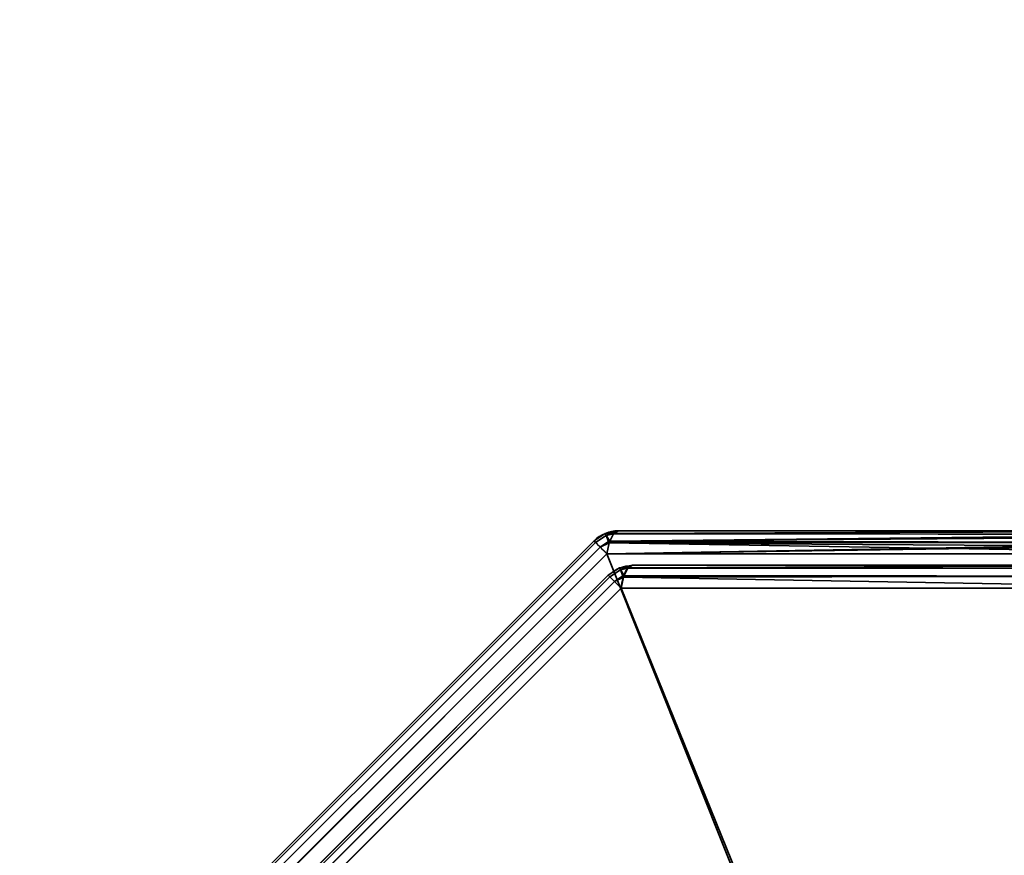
# Model space of a CAD drawing. Header units: millimetres. Extents: x -503 to 6703, y -110 to 249.
# Tile 919 of 1056: x 4005 to 4025, y -9 to 8. Entities that reach past the tile are written whole.
import ezdxf

# ---------------------------------------------------------------- set-up
doc = ezdxf.new("R2010")
doc.units = ezdxf.units.MM
doc.layers.add('152', color=7, linetype='Continuous', true_color=0xffffff)

# ---------------------------------------------------------------- blocks, each defined once
blk = doc.blocks.new('UG_SURFACE_004')
at = {"layer": '152', "color": 252, "linetype": 'Continuous', "lineweight": 35}
for points in [[(5156.5, -9.3, 2212.25), (5156.5, 230.4, 2212.25), (3843.5, 230.4, 2212.25), (3843.5, -9.3, 2212.25)], [(3993.5, -9.3, 2062.25), (3993.5, 230.4, 2062.25), (5006.5, 230.4, 2062.25), (5006.5, -9.3, 2062.25)]]:
    blk.add_3dface(points, dxfattribs=at)
blk = doc.blocks.new('UG_SURFACE_348')
at = {"layer": '152', "color": 252, "linetype": 'Continuous', "lineweight": 35}
for points in [[(4017.006, -2.414, 1158.737), (4017.1, -2.359, 1158.489), (4016.833, -2.412, 1158.489)], [(4016.833, -2.412, 1158.489), (4017.1, -2.359, 1158.489), (4017.1, -2.359, 1011.511), (4016.833, -2.412, 1011.511)], [(4016.833, -2.412, 1011.511), (4017.1, -2.359, 1011.511), (4017.006, -2.414, 1011.263)], [(4017.002, -2.417, 1011.249), (4017.006, -2.414, 1011.263), (4030.1, -2.359, 1006.623)], [(4030.1, -2.359, 1006.623), (4030.198, -2.424, 1006.29), (4017.002, -2.417, 1011.249)], [(4017.006, -2.414, 1158.737), (4030.131, -2.364, 1163.482), (4030.1, -2.359, 1163.377)], [(4030.1, -2.359, 1163.377), (4017.1, -2.359, 1158.489), (4017.006, -2.414, 1158.737)], [(4017.006, -2.414, 1011.263), (4017.1, -2.359, 1011.511), (4030.1, -2.359, 1006.623)], [(4017.006, -2.414, 1158.737), (4030.196, -2.433, 1163.705), (4030.131, -2.364, 1163.482)], [(4030.1, -2.359, 1163.377), (4030.1, -2.359, 1006.623), (4017.1, -2.359, 1011.511), (4017.1, -2.359, 1158.489)], [(4006.596, -12.637, 1158.736), (4016.637, -2.596, 1158.736), (4016.605, -2.564, 1158.489), (4006.564, -12.605, 1158.489)], [(4016.637, -2.596, 1011.264), (4006.596, -12.637, 1011.264), (4006.564, -12.605, 1011.511), (4016.605, -2.564, 1011.511)], [(4016.605, -2.564, 1158.489), (4016.605, -2.564, 1011.511), (4006.564, -12.605, 1011.511), (4006.564, -12.605, 1158.489)], [(4016.637, -2.596, 1158.737), (4016.637, -2.596, 1158.736), (4006.596, -12.637, 1158.736), (4006.596, -12.637, 1158.737)], [(4006.596, -12.637, 1158.737), (4006.688, -12.729, 1158.951), (4016.728, -2.688, 1158.951), (4016.637, -2.596, 1158.737)], [(4016.637, -2.596, 1011.263), (4016.728, -2.688, 1011.049), (4006.688, -12.729, 1011.049), (4006.596, -12.637, 1011.263)], [(4006.596, -12.637, 1011.263), (4006.596, -12.637, 1011.264), (4016.637, -2.596, 1011.264), (4016.637, -2.596, 1011.263)], [(4016.832, -2.413, 1158.489), (4016.605, -2.564, 1158.489), (4016.637, -2.596, 1158.736), (4016.851, -2.454, 1158.737)], [(4016.832, -2.413, 1158.489), (4016.832, -2.413, 1011.511), (4016.605, -2.564, 1011.511), (4016.605, -2.564, 1158.489)], [(4016.851, -2.454, 1011.263), (4016.637, -2.596, 1011.264), (4016.605, -2.564, 1011.511), (4016.832, -2.413, 1011.511)], [(4016.901, -2.575, 1158.954), (4016.851, -2.454, 1158.737), (4016.637, -2.596, 1158.737), (4016.728, -2.688, 1158.951)], [(4016.637, -2.596, 1158.736), (4016.637, -2.596, 1158.737), (4016.851, -2.454, 1158.737)], [(4016.851, -2.454, 1011.263), (4016.637, -2.596, 1011.263), (4016.637, -2.596, 1011.264)], [(4016.728, -2.688, 1011.049), (4016.637, -2.596, 1011.263), (4016.851, -2.454, 1011.263), (4016.901, -2.575, 1011.046)], [(4016.728, -2.688, 1158.951), (4016.73, -2.689, 1158.954), (4016.901, -2.575, 1158.954)], [(4016.901, -2.575, 1011.046), (4016.73, -2.689, 1011.046), (4016.728, -2.688, 1011.049)], [(4016.916, -2.6, 1158.979), (4016.901, -2.575, 1158.954), (4016.73, -2.689, 1158.954)], [(4016.73, -2.689, 1011.046), (4016.901, -2.575, 1011.046), (4016.916, -2.6, 1011.021)], [(4016.73, -2.689, 1158.954), (4016.868, -2.827, 1159.107), (4016.916, -2.6, 1158.979)], [(4016.916, -2.6, 1011.021), (4016.868, -2.827, 1010.893), (4016.73, -2.689, 1011.046)], [(4016.851, -2.454, 1158.737), (4016.833, -2.412, 1158.489), (4016.832, -2.413, 1158.489)], [(4016.833, -2.412, 1011.511), (4016.832, -2.413, 1011.511), (4016.832, -2.413, 1158.489), (4016.833, -2.412, 1158.489)], [(4016.832, -2.413, 1011.511), (4016.833, -2.412, 1011.511), (4016.851, -2.454, 1011.263)], [(4016.833, -2.412, 1158.489), (4016.851, -2.454, 1158.737), (4017.006, -2.414, 1158.737)], [(4017.006, -2.414, 1011.263), (4016.851, -2.454, 1011.263), (4016.833, -2.412, 1011.511)], [(4017.002, -2.417, 1158.751), (4017.006, -2.414, 1158.737), (4016.851, -2.454, 1158.737)], [(4016.851, -2.454, 1011.263), (4017.006, -2.414, 1011.263), (4017.002, -2.417, 1011.249)], [(4016.926, -2.57, 1158.952), (4017.002, -2.417, 1158.751), (4016.851, -2.454, 1158.737)], [(4016.851, -2.454, 1011.263), (4017.002, -2.417, 1011.249), (4016.926, -2.57, 1011.048)], [(4016.851, -2.454, 1158.737), (4016.901, -2.575, 1158.954), (4016.926, -2.57, 1158.952)], [(4016.926, -2.57, 1011.048), (4016.901, -2.575, 1011.046), (4016.851, -2.454, 1011.263)], [(4016.868, -2.827, 1010.893), (4016.916, -2.6, 1011.021), (4030.278, -2.59, 1006.016)], [(4030.278, -2.59, 1006.016), (4030.294, -2.627, 1005.962), (4016.868, -2.827, 1010.893)], [(4016.916, -2.6, 1158.979), (4016.868, -2.827, 1159.107), (4030.333, -2.827, 1164.17)], [(4016.92, -2.582, 1158.969), (4016.926, -2.57, 1158.952), (4016.901, -2.575, 1158.954)], [(4016.901, -2.575, 1011.046), (4016.926, -2.57, 1011.048), (4016.92, -2.582, 1011.031)], [(4016.901, -2.575, 1158.954), (4016.916, -2.6, 1158.979), (4016.92, -2.582, 1158.969)], [(4016.92, -2.582, 1011.031), (4016.916, -2.6, 1011.021), (4016.901, -2.575, 1011.046)], [(4030.276, -2.594, 1163.978), (4016.92, -2.582, 1158.969), (4016.916, -2.6, 1158.979)], [(4016.916, -2.6, 1011.021), (4016.92, -2.582, 1011.031), (4030.278, -2.59, 1006.016)], [(4016.916, -2.6, 1158.979), (4030.31, -2.693, 1164.093), (4030.276, -2.594, 1163.978)], [(4016.916, -2.6, 1158.979), (4030.333, -2.827, 1164.17), (4030.31, -2.693, 1164.093)], [(4016.92, -2.582, 1011.031), (4016.926, -2.57, 1011.048), (4030.198, -2.424, 1006.29)], [(4030.198, -2.424, 1006.29), (4030.21, -2.432, 1006.249), (4016.92, -2.582, 1011.031)], [(4030.21, -2.432, 1006.249), (4030.278, -2.59, 1006.016), (4016.92, -2.582, 1011.031)], [(4016.926, -2.57, 1158.952), (4016.92, -2.582, 1158.969), (4030.276, -2.594, 1163.978)], [(4030.196, -2.433, 1163.705), (4017.002, -2.417, 1158.751), (4016.926, -2.57, 1158.952)], [(4016.926, -2.57, 1011.048), (4017.002, -2.417, 1011.249), (4030.198, -2.424, 1006.29)], [(4016.926, -2.57, 1158.952), (4030.236, -2.475, 1163.84), (4030.196, -2.433, 1163.705)], [(4016.926, -2.57, 1158.952), (4030.276, -2.594, 1163.978), (4030.236, -2.475, 1163.84)], [(4017.006, -2.414, 1158.737), (4017.002, -2.417, 1158.751), (4030.196, -2.433, 1163.705)], [(4016.73, -2.689, 1158.954), (4016.728, -2.688, 1158.951), (4006.688, -12.729, 1158.951), (4006.689, -12.73, 1158.954)], [(4006.689, -12.73, 1011.046), (4006.688, -12.729, 1011.049), (4016.728, -2.688, 1011.049), (4016.73, -2.689, 1011.046)], [(4006.689, -12.73, 1158.954), (4006.826, -12.868, 1159.107), (4016.868, -2.827, 1159.107), (4016.73, -2.689, 1158.954)], [(4016.73, -2.689, 1011.046), (4016.868, -2.827, 1010.893), (4006.826, -12.868, 1010.893), (4006.689, -12.73, 1011.046)], [(4030.294, -2.627, 1005.962), (4030.333, -2.827, 1005.831), (4016.868, -2.827, 1010.893)], [(4030.333, -22.252, 1171.473), (4030.333, -2.827, 1164.17), (4016.868, -2.827, 1159.107), (4006.826, -12.868, 1159.107)], [(4026.252, -26.332, 998.527), (4006.826, -26.332, 1005.831), (4006.826, -12.868, 1010.893), (4016.868, -2.827, 1010.893)], [(4016.868, -2.827, 1010.893), (4030.333, -2.827, 1005.831), (4030.333, -22.252, 998.527), (4026.252, -26.332, 998.527)], [(4017.122, -3.113, 1011.932), (4017.122, -3.113, 1158.068), (4016.895, -3.264, 1158.068), (4016.895, -3.264, 1011.932)], [(4017.122, -3.113, 1011.932), (4016.895, -3.264, 1011.932), (4016.927, -3.296, 1011.685), (4017.141, -3.154, 1011.683)], [(4017.141, -3.154, 1158.317), (4016.927, -3.296, 1158.315), (4016.895, -3.264, 1158.068), (4017.122, -3.113, 1158.068)], [(4017.19, -3.275, 1011.467), (4017.141, -3.154, 1011.683), (4016.927, -3.296, 1011.683), (4017.018, -3.388, 1011.47)], [(4016.927, -3.296, 1011.685), (4016.927, -3.296, 1011.683), (4017.141, -3.154, 1011.683)], [(4017.141, -3.154, 1158.317), (4016.927, -3.296, 1158.317), (4016.927, -3.296, 1158.315)], [(4017.018, -3.388, 1158.53), (4016.927, -3.296, 1158.317), (4017.141, -3.154, 1158.317), (4017.19, -3.275, 1158.533)], [(4017.124, -3.112, 1158.068), (4017.122, -3.113, 1158.068), (4017.122, -3.113, 1011.932), (4017.124, -3.112, 1011.932)], [(4017.141, -3.154, 1011.683), (4017.124, -3.112, 1011.932), (4017.122, -3.113, 1011.932)], [(4017.122, -3.113, 1158.068), (4017.124, -3.112, 1158.068), (4017.141, -3.154, 1158.317)], [(4017.124, -3.112, 1011.932), (4017.39, -3.059, 1011.932), (4017.39, -3.059, 1158.068), (4017.124, -3.112, 1158.068)], [(4017.297, -3.114, 1011.684), (4017.39, -3.059, 1011.932), (4017.124, -3.112, 1011.932)], [(4017.124, -3.112, 1158.068), (4017.39, -3.059, 1158.068), (4017.297, -3.114, 1158.316)], [(4017.124, -3.112, 1011.932), (4017.141, -3.154, 1011.683), (4017.297, -3.114, 1011.684)], [(4017.297, -3.114, 1158.316), (4017.141, -3.154, 1158.317), (4017.124, -3.112, 1158.068)], [(4017.292, -3.117, 1011.67), (4017.297, -3.114, 1011.684), (4017.141, -3.154, 1011.683)], [(4017.141, -3.154, 1158.317), (4017.297, -3.114, 1158.316), (4017.292, -3.117, 1158.33)], [(4017.216, -3.27, 1011.469), (4017.292, -3.117, 1011.67), (4017.141, -3.154, 1011.683)], [(4017.141, -3.154, 1158.317), (4017.292, -3.117, 1158.33), (4017.216, -3.27, 1158.532)], [(4017.141, -3.154, 1011.683), (4017.19, -3.275, 1011.467), (4017.216, -3.27, 1011.469)], [(4017.216, -3.27, 1158.532), (4017.19, -3.275, 1158.533), (4017.141, -3.154, 1158.317)], [(4017.216, -3.27, 1158.532), (4017.292, -3.117, 1158.33), (4030.002, -3.117, 1163.109), (4029.92, -3.282, 1163.327)], [(4029.92, -3.282, 1006.673), (4030.002, -3.117, 1006.891), (4017.292, -3.117, 1011.67), (4017.216, -3.27, 1011.469)], [(4030.1, -3.059, 1162.847), (4030.002, -3.117, 1163.109), (4017.292, -3.117, 1158.33), (4017.297, -3.114, 1158.316)], [(4017.297, -3.114, 1011.684), (4017.292, -3.117, 1011.67), (4030.002, -3.117, 1006.891)], [(4017.297, -3.114, 1158.316), (4017.39, -3.059, 1158.068), (4030.1, -3.059, 1162.847)], [(4030.002, -3.117, 1006.891), (4030.1, -3.059, 1007.153), (4017.39, -3.059, 1011.932), (4017.297, -3.114, 1011.684)], [(4030.1, -3.059, 1162.847), (4017.39, -3.059, 1158.068), (4017.39, -3.059, 1011.932), (4030.1, -3.059, 1007.153)], [(4007.296, -12.927, 1011.685), (4016.927, -3.296, 1011.685), (4016.895, -3.264, 1011.932), (4007.264, -12.895, 1011.932)], [(4016.895, -3.264, 1158.068), (4007.264, -12.895, 1158.068), (4007.264, -12.895, 1011.932), (4016.895, -3.264, 1011.932)], [(4016.927, -3.296, 1158.315), (4007.296, -12.927, 1158.315), (4007.264, -12.895, 1158.068), (4016.895, -3.264, 1158.068)], [(4016.927, -3.296, 1011.683), (4016.927, -3.296, 1011.685), (4007.296, -12.927, 1011.685), (4007.296, -12.927, 1011.683)], [(4007.296, -12.927, 1011.683), (4007.388, -13.019, 1011.47), (4017.018, -3.388, 1011.47), (4016.927, -3.296, 1011.683)], [(4007.296, -12.927, 1158.317), (4007.296, -12.927, 1158.315), (4016.927, -3.296, 1158.315), (4016.927, -3.296, 1158.317)], [(4016.927, -3.296, 1158.317), (4017.018, -3.388, 1158.53), (4007.388, -13.019, 1158.53), (4007.296, -12.927, 1158.317)], [(4017.02, -3.389, 1011.467), (4017.018, -3.388, 1011.47), (4007.388, -13.019, 1011.47), (4007.389, -13.02, 1011.467)], [(4007.389, -13.02, 1158.533), (4007.388, -13.019, 1158.53), (4017.018, -3.388, 1158.53), (4017.02, -3.389, 1158.533)], [(4007.389, -13.02, 1011.467), (4007.526, -13.157, 1011.314), (4017.158, -3.527, 1011.314), (4017.02, -3.389, 1011.467)], [(4017.02, -3.389, 1158.533), (4017.158, -3.527, 1158.686), (4007.526, -13.157, 1158.686), (4007.389, -13.02, 1158.533)], [(4017.018, -3.388, 1011.47), (4017.02, -3.389, 1011.467), (4017.19, -3.275, 1011.467)], [(4017.19, -3.275, 1158.533), (4017.02, -3.389, 1158.533), (4017.018, -3.388, 1158.53)], [(4017.206, -3.3, 1011.442), (4017.19, -3.275, 1011.467), (4017.02, -3.389, 1011.467)], [(4017.02, -3.389, 1158.533), (4017.19, -3.275, 1158.533), (4017.206, -3.3, 1158.558)], [(4017.02, -3.389, 1011.467), (4017.158, -3.527, 1011.314), (4017.206, -3.3, 1011.442)], [(4017.206, -3.3, 1158.558), (4017.158, -3.527, 1158.686), (4017.02, -3.389, 1158.533)], [(4029.92, -3.282, 1163.327), (4029.868, -3.527, 1163.465), (4017.158, -3.527, 1158.686), (4017.206, -3.3, 1158.558)], [(4017.206, -3.3, 1011.442), (4017.158, -3.527, 1011.314), (4029.868, -3.527, 1006.535)], [(4017.21, -3.282, 1011.452), (4017.216, -3.27, 1011.469), (4017.19, -3.275, 1011.467)], [(4017.19, -3.275, 1158.533), (4017.216, -3.27, 1158.532), (4017.21, -3.282, 1158.548)], [(4017.19, -3.275, 1011.467), (4017.206, -3.3, 1011.442), (4017.21, -3.282, 1011.452)], [(4017.21, -3.282, 1158.548), (4017.206, -3.3, 1158.558), (4017.19, -3.275, 1158.533)], [(4017.206, -3.3, 1158.558), (4017.21, -3.282, 1158.548), (4029.92, -3.282, 1163.327)], [(4029.868, -3.527, 1006.535), (4029.92, -3.282, 1006.673), (4017.21, -3.282, 1011.452), (4017.206, -3.3, 1011.442)], [(4029.92, -3.282, 1163.327), (4017.21, -3.282, 1158.548), (4017.216, -3.27, 1158.532)], [(4017.216, -3.27, 1011.469), (4017.21, -3.282, 1011.452), (4029.92, -3.282, 1006.673)], [(4026.485, -26.565, 1170.855), (4007.526, -25.868, 1163.465), (4007.526, -13.157, 1158.686), (4017.158, -3.527, 1158.686)], [(4017.158, -3.527, 1011.314), (4007.526, -13.157, 1011.314), (4007.526, -25.868, 1006.535), (4026.485, -26.565, 999.145)], [(4017.158, -3.527, 1158.686), (4029.868, -3.527, 1163.465), (4030.565, -22.485, 1170.855), (4026.485, -26.565, 1170.855)], [(4026.485, -26.565, 999.145), (4030.565, -22.485, 999.145), (4029.868, -3.527, 1006.535), (4017.158, -3.527, 1011.314)]]:
    blk.add_3dface(points, dxfattribs=at)
blk = doc.blocks.new('UG_SURFACE_391')
at = {"layer": '152', "color": 252, "linetype": 'Continuous', "lineweight": 35}
for points in [[(4017.006, -2.414, 1158.737), (4017.1, -2.359, 1158.489), (4016.833, -2.412, 1158.489)], [(4016.833, -2.412, 1158.489), (4017.1, -2.359, 1158.489), (4017.1, -2.359, 1011.511), (4016.833, -2.412, 1011.511)], [(4016.833, -2.412, 1011.511), (4017.1, -2.359, 1011.511), (4017.006, -2.414, 1011.263)], [(4017.002, -2.417, 1011.249), (4017.006, -2.414, 1011.263), (4030.1, -2.359, 1006.623)], [(4030.1, -2.359, 1006.623), (4030.198, -2.424, 1006.29), (4017.002, -2.417, 1011.249)], [(4017.006, -2.414, 1158.737), (4030.131, -2.364, 1163.482), (4030.1, -2.359, 1163.377)], [(4030.1, -2.359, 1163.377), (4017.1, -2.359, 1158.489), (4017.006, -2.414, 1158.737)], [(4017.006, -2.414, 1011.263), (4017.1, -2.359, 1011.511), (4030.1, -2.359, 1006.623)], [(4017.006, -2.414, 1158.737), (4030.196, -2.433, 1163.705), (4030.131, -2.364, 1163.482)], [(4030.1, -2.359, 1163.377), (4030.1, -2.359, 1006.623), (4017.1, -2.359, 1011.511), (4017.1, -2.359, 1158.489)], [(4006.596, -12.637, 1158.736), (4016.637, -2.596, 1158.736), (4016.605, -2.564, 1158.489), (4006.564, -12.605, 1158.489)], [(4016.637, -2.596, 1011.264), (4006.596, -12.637, 1011.264), (4006.564, -12.605, 1011.511), (4016.605, -2.564, 1011.511)], [(4016.605, -2.564, 1158.489), (4016.605, -2.564, 1011.511), (4006.564, -12.605, 1011.511), (4006.564, -12.605, 1158.489)], [(4016.637, -2.596, 1158.737), (4016.637, -2.596, 1158.736), (4006.596, -12.637, 1158.736), (4006.596, -12.637, 1158.737)], [(4006.596, -12.637, 1158.737), (4006.688, -12.729, 1158.951), (4016.728, -2.688, 1158.951), (4016.637, -2.596, 1158.737)], [(4016.637, -2.596, 1011.263), (4016.728, -2.688, 1011.049), (4006.688, -12.729, 1011.049), (4006.596, -12.637, 1011.263)], [(4006.596, -12.637, 1011.263), (4006.596, -12.637, 1011.264), (4016.637, -2.596, 1011.264), (4016.637, -2.596, 1011.263)], [(4016.832, -2.413, 1158.489), (4016.605, -2.564, 1158.489), (4016.637, -2.596, 1158.736), (4016.851, -2.454, 1158.737)], [(4016.832, -2.413, 1158.489), (4016.832, -2.413, 1011.511), (4016.605, -2.564, 1011.511), (4016.605, -2.564, 1158.489)], [(4016.851, -2.454, 1011.263), (4016.637, -2.596, 1011.264), (4016.605, -2.564, 1011.511), (4016.832, -2.413, 1011.511)], [(4016.901, -2.575, 1158.954), (4016.851, -2.454, 1158.737), (4016.637, -2.596, 1158.737), (4016.728, -2.688, 1158.951)], [(4016.637, -2.596, 1158.736), (4016.637, -2.596, 1158.737), (4016.851, -2.454, 1158.737)], [(4016.851, -2.454, 1011.263), (4016.637, -2.596, 1011.263), (4016.637, -2.596, 1011.264)], [(4016.728, -2.688, 1011.049), (4016.637, -2.596, 1011.263), (4016.851, -2.454, 1011.263), (4016.901, -2.575, 1011.046)], [(4016.728, -2.688, 1158.951), (4016.73, -2.689, 1158.954), (4016.901, -2.575, 1158.954)], [(4016.901, -2.575, 1011.046), (4016.73, -2.689, 1011.046), (4016.728, -2.688, 1011.049)], [(4016.916, -2.6, 1158.979), (4016.901, -2.575, 1158.954), (4016.73, -2.689, 1158.954)], [(4016.73, -2.689, 1011.046), (4016.901, -2.575, 1011.046), (4016.916, -2.6, 1011.021)], [(4016.73, -2.689, 1158.954), (4016.868, -2.827, 1159.107), (4016.916, -2.6, 1158.979)], [(4016.916, -2.6, 1011.021), (4016.868, -2.827, 1010.893), (4016.73, -2.689, 1011.046)], [(4016.851, -2.454, 1158.737), (4016.833, -2.412, 1158.489), (4016.832, -2.413, 1158.489)], [(4016.833, -2.412, 1011.511), (4016.832, -2.413, 1011.511), (4016.832, -2.413, 1158.489), (4016.833, -2.412, 1158.489)], [(4016.832, -2.413, 1011.511), (4016.833, -2.412, 1011.511), (4016.851, -2.454, 1011.263)], [(4016.833, -2.412, 1158.489), (4016.851, -2.454, 1158.737), (4017.006, -2.414, 1158.737)], [(4017.006, -2.414, 1011.263), (4016.851, -2.454, 1011.263), (4016.833, -2.412, 1011.511)], [(4017.002, -2.417, 1158.751), (4017.006, -2.414, 1158.737), (4016.851, -2.454, 1158.737)], [(4016.851, -2.454, 1011.263), (4017.006, -2.414, 1011.263), (4017.002, -2.417, 1011.249)], [(4016.926, -2.57, 1158.952), (4017.002, -2.417, 1158.751), (4016.851, -2.454, 1158.737)], [(4016.851, -2.454, 1011.263), (4017.002, -2.417, 1011.249), (4016.926, -2.57, 1011.048)], [(4016.851, -2.454, 1158.737), (4016.901, -2.575, 1158.954), (4016.926, -2.57, 1158.952)], [(4016.926, -2.57, 1011.048), (4016.901, -2.575, 1011.046), (4016.851, -2.454, 1011.263)], [(4016.868, -2.827, 1010.893), (4016.916, -2.6, 1011.021), (4030.278, -2.59, 1006.016)], [(4030.278, -2.59, 1006.016), (4030.294, -2.627, 1005.962), (4016.868, -2.827, 1010.893)], [(4016.916, -2.6, 1158.979), (4016.868, -2.827, 1159.107), (4030.333, -2.827, 1164.17)], [(4016.92, -2.582, 1158.969), (4016.926, -2.57, 1158.952), (4016.901, -2.575, 1158.954)], [(4016.901, -2.575, 1011.046), (4016.926, -2.57, 1011.048), (4016.92, -2.582, 1011.031)], [(4016.901, -2.575, 1158.954), (4016.916, -2.6, 1158.979), (4016.92, -2.582, 1158.969)], [(4016.92, -2.582, 1011.031), (4016.916, -2.6, 1011.021), (4016.901, -2.575, 1011.046)], [(4030.276, -2.594, 1163.978), (4016.92, -2.582, 1158.969), (4016.916, -2.6, 1158.979)], [(4016.916, -2.6, 1011.021), (4016.92, -2.582, 1011.031), (4030.278, -2.59, 1006.016)], [(4016.916, -2.6, 1158.979), (4030.31, -2.693, 1164.093), (4030.276, -2.594, 1163.978)], [(4016.916, -2.6, 1158.979), (4030.333, -2.827, 1164.17), (4030.31, -2.693, 1164.093)], [(4016.92, -2.582, 1011.031), (4016.926, -2.57, 1011.048), (4030.198, -2.424, 1006.29)], [(4030.198, -2.424, 1006.29), (4030.21, -2.432, 1006.249), (4016.92, -2.582, 1011.031)], [(4030.21, -2.432, 1006.249), (4030.278, -2.59, 1006.016), (4016.92, -2.582, 1011.031)], [(4016.926, -2.57, 1158.952), (4016.92, -2.582, 1158.969), (4030.276, -2.594, 1163.978)], [(4030.196, -2.433, 1163.705), (4017.002, -2.417, 1158.751), (4016.926, -2.57, 1158.952)], [(4016.926, -2.57, 1011.048), (4017.002, -2.417, 1011.249), (4030.198, -2.424, 1006.29)], [(4016.926, -2.57, 1158.952), (4030.236, -2.475, 1163.84), (4030.196, -2.433, 1163.705)], [(4016.926, -2.57, 1158.952), (4030.276, -2.594, 1163.978), (4030.236, -2.475, 1163.84)], [(4017.006, -2.414, 1158.737), (4017.002, -2.417, 1158.751), (4030.196, -2.433, 1163.705)], [(4016.73, -2.689, 1158.954), (4016.728, -2.688, 1158.951), (4006.688, -12.729, 1158.951), (4006.689, -12.73, 1158.954)], [(4006.689, -12.73, 1011.046), (4006.688, -12.729, 1011.049), (4016.728, -2.688, 1011.049), (4016.73, -2.689, 1011.046)], [(4006.689, -12.73, 1158.954), (4006.826, -12.868, 1159.107), (4016.868, -2.827, 1159.107), (4016.73, -2.689, 1158.954)], [(4016.73, -2.689, 1011.046), (4016.868, -2.827, 1010.893), (4006.826, -12.868, 1010.893), (4006.689, -12.73, 1011.046)], [(4030.294, -2.627, 1005.962), (4030.333, -2.827, 1005.831), (4016.868, -2.827, 1010.893)], [(4030.333, -22.252, 1171.473), (4030.333, -2.827, 1164.17), (4016.868, -2.827, 1159.107), (4006.826, -12.868, 1159.107)], [(4026.252, -26.332, 998.527), (4006.826, -26.332, 1005.831), (4006.826, -12.868, 1010.893), (4016.868, -2.827, 1010.893)], [(4016.868, -2.827, 1010.893), (4030.333, -2.827, 1005.831), (4030.333, -22.252, 998.527), (4026.252, -26.332, 998.527)], [(4017.122, -3.113, 1011.932), (4017.122, -3.113, 1158.068), (4016.895, -3.264, 1158.068), (4016.895, -3.264, 1011.932)], [(4017.122, -3.113, 1011.932), (4016.895, -3.264, 1011.932), (4016.927, -3.296, 1011.685), (4017.141, -3.154, 1011.683)], [(4017.141, -3.154, 1158.317), (4016.927, -3.296, 1158.315), (4016.895, -3.264, 1158.068), (4017.122, -3.113, 1158.068)], [(4017.19, -3.275, 1011.467), (4017.141, -3.154, 1011.683), (4016.927, -3.296, 1011.683), (4017.018, -3.388, 1011.47)], [(4016.927, -3.296, 1011.685), (4016.927, -3.296, 1011.683), (4017.141, -3.154, 1011.683)], [(4017.141, -3.154, 1158.317), (4016.927, -3.296, 1158.317), (4016.927, -3.296, 1158.315)], [(4017.018, -3.388, 1158.53), (4016.927, -3.296, 1158.317), (4017.141, -3.154, 1158.317), (4017.19, -3.275, 1158.533)], [(4017.124, -3.112, 1158.068), (4017.122, -3.113, 1158.068), (4017.122, -3.113, 1011.932), (4017.124, -3.112, 1011.932)], [(4017.141, -3.154, 1011.683), (4017.124, -3.112, 1011.932), (4017.122, -3.113, 1011.932)], [(4017.122, -3.113, 1158.068), (4017.124, -3.112, 1158.068), (4017.141, -3.154, 1158.317)], [(4017.124, -3.112, 1011.932), (4017.39, -3.059, 1011.932), (4017.39, -3.059, 1158.068), (4017.124, -3.112, 1158.068)], [(4017.297, -3.114, 1011.684), (4017.39, -3.059, 1011.932), (4017.124, -3.112, 1011.932)], [(4017.124, -3.112, 1158.068), (4017.39, -3.059, 1158.068), (4017.297, -3.114, 1158.316)], [(4017.124, -3.112, 1011.932), (4017.141, -3.154, 1011.683), (4017.297, -3.114, 1011.684)], [(4017.297, -3.114, 1158.316), (4017.141, -3.154, 1158.317), (4017.124, -3.112, 1158.068)], [(4017.292, -3.117, 1011.67), (4017.297, -3.114, 1011.684), (4017.141, -3.154, 1011.683)], [(4017.141, -3.154, 1158.317), (4017.297, -3.114, 1158.316), (4017.292, -3.117, 1158.33)], [(4017.216, -3.27, 1011.469), (4017.292, -3.117, 1011.67), (4017.141, -3.154, 1011.683)], [(4017.141, -3.154, 1158.317), (4017.292, -3.117, 1158.33), (4017.216, -3.27, 1158.532)], [(4017.141, -3.154, 1011.683), (4017.19, -3.275, 1011.467), (4017.216, -3.27, 1011.469)], [(4017.216, -3.27, 1158.532), (4017.19, -3.275, 1158.533), (4017.141, -3.154, 1158.317)], [(4017.216, -3.27, 1158.532), (4017.292, -3.117, 1158.33), (4030.002, -3.117, 1163.109), (4029.92, -3.282, 1163.327)], [(4029.92, -3.282, 1006.673), (4030.002, -3.117, 1006.891), (4017.292, -3.117, 1011.67), (4017.216, -3.27, 1011.469)], [(4030.1, -3.059, 1162.847), (4030.002, -3.117, 1163.109), (4017.292, -3.117, 1158.33), (4017.297, -3.114, 1158.316)], [(4017.297, -3.114, 1011.684), (4017.292, -3.117, 1011.67), (4030.002, -3.117, 1006.891)], [(4017.297, -3.114, 1158.316), (4017.39, -3.059, 1158.068), (4030.1, -3.059, 1162.847)], [(4030.002, -3.117, 1006.891), (4030.1, -3.059, 1007.153), (4017.39, -3.059, 1011.932), (4017.297, -3.114, 1011.684)], [(4030.1, -3.059, 1162.847), (4017.39, -3.059, 1158.068), (4017.39, -3.059, 1011.932), (4030.1, -3.059, 1007.153)], [(4007.296, -12.927, 1011.685), (4016.927, -3.296, 1011.685), (4016.895, -3.264, 1011.932), (4007.264, -12.895, 1011.932)], [(4016.895, -3.264, 1158.068), (4007.264, -12.895, 1158.068), (4007.264, -12.895, 1011.932), (4016.895, -3.264, 1011.932)], [(4016.927, -3.296, 1158.315), (4007.296, -12.927, 1158.315), (4007.264, -12.895, 1158.068), (4016.895, -3.264, 1158.068)], [(4016.927, -3.296, 1011.683), (4016.927, -3.296, 1011.685), (4007.296, -12.927, 1011.685), (4007.296, -12.927, 1011.683)], [(4007.296, -12.927, 1011.683), (4007.388, -13.019, 1011.47), (4017.018, -3.388, 1011.47), (4016.927, -3.296, 1011.683)], [(4007.296, -12.927, 1158.317), (4007.296, -12.927, 1158.315), (4016.927, -3.296, 1158.315), (4016.927, -3.296, 1158.317)], [(4016.927, -3.296, 1158.317), (4017.018, -3.388, 1158.53), (4007.388, -13.019, 1158.53), (4007.296, -12.927, 1158.317)], [(4017.02, -3.389, 1011.467), (4017.018, -3.388, 1011.47), (4007.388, -13.019, 1011.47), (4007.389, -13.02, 1011.467)], [(4007.389, -13.02, 1158.533), (4007.388, -13.019, 1158.53), (4017.018, -3.388, 1158.53), (4017.02, -3.389, 1158.533)], [(4007.389, -13.02, 1011.467), (4007.526, -13.157, 1011.314), (4017.158, -3.527, 1011.314), (4017.02, -3.389, 1011.467)], [(4017.02, -3.389, 1158.533), (4017.158, -3.527, 1158.686), (4007.526, -13.157, 1158.686), (4007.389, -13.02, 1158.533)], [(4017.018, -3.388, 1011.47), (4017.02, -3.389, 1011.467), (4017.19, -3.275, 1011.467)], [(4017.19, -3.275, 1158.533), (4017.02, -3.389, 1158.533), (4017.018, -3.388, 1158.53)], [(4017.206, -3.3, 1011.442), (4017.19, -3.275, 1011.467), (4017.02, -3.389, 1011.467)], [(4017.02, -3.389, 1158.533), (4017.19, -3.275, 1158.533), (4017.206, -3.3, 1158.558)], [(4017.02, -3.389, 1011.467), (4017.158, -3.527, 1011.314), (4017.206, -3.3, 1011.442)], [(4017.206, -3.3, 1158.558), (4017.158, -3.527, 1158.686), (4017.02, -3.389, 1158.533)], [(4029.92, -3.282, 1163.327), (4029.868, -3.527, 1163.465), (4017.158, -3.527, 1158.686), (4017.206, -3.3, 1158.558)], [(4017.206, -3.3, 1011.442), (4017.158, -3.527, 1011.314), (4029.868, -3.527, 1006.535)], [(4017.21, -3.282, 1011.452), (4017.216, -3.27, 1011.469), (4017.19, -3.275, 1011.467)], [(4017.19, -3.275, 1158.533), (4017.216, -3.27, 1158.532), (4017.21, -3.282, 1158.548)], [(4017.19, -3.275, 1011.467), (4017.206, -3.3, 1011.442), (4017.21, -3.282, 1011.452)], [(4017.21, -3.282, 1158.548), (4017.206, -3.3, 1158.558), (4017.19, -3.275, 1158.533)], [(4017.206, -3.3, 1158.558), (4017.21, -3.282, 1158.548), (4029.92, -3.282, 1163.327)], [(4029.868, -3.527, 1006.535), (4029.92, -3.282, 1006.673), (4017.21, -3.282, 1011.452), (4017.206, -3.3, 1011.442)], [(4029.92, -3.282, 1163.327), (4017.21, -3.282, 1158.548), (4017.216, -3.27, 1158.532)], [(4017.216, -3.27, 1011.469), (4017.21, -3.282, 1011.452), (4029.92, -3.282, 1006.673)], [(4026.485, -26.565, 1170.855), (4007.526, -25.868, 1163.465), (4007.526, -13.157, 1158.686), (4017.158, -3.527, 1158.686)], [(4017.158, -3.527, 1011.314), (4007.526, -13.157, 1011.314), (4007.526, -25.868, 1006.535), (4026.485, -26.565, 999.145)], [(4017.158, -3.527, 1158.686), (4029.868, -3.527, 1163.465), (4030.565, -22.485, 1170.855), (4026.485, -26.565, 1170.855)], [(4026.485, -26.565, 999.145), (4030.565, -22.485, 999.145), (4029.868, -3.527, 1006.535), (4017.158, -3.527, 1011.314)]]:
    blk.add_3dface(points, dxfattribs=at)

msp = doc.modelspace()

# ---------------------------------------------------------------- linework, layer by layer
at = {"layer": '152', "color": 251, "linetype": 'Continuous', "lineweight": -3, "true_color": 0x636466}
for p, q in [((4017.1, -2.359, 1158.489), (4030.1, -2.359, 1163.377)), ((4017.1, -2.359, 1011.511), (4030.1, -2.359, 1006.623)), ((4017.1, -2.359, 1011.511), (4017.1, -2.359, 1158.489)), ((4017.1, -2.359, 1011.511), (4017.1, -2.359, 1158.489)), ((4017.1, -2.359, 1011.511), (4030.1, -2.359, 1006.623)), ((4017.1, -2.359, 1158.489), (4030.1, -2.359, 1163.377)), ((4006.564, -12.605, 1011.511), (4016.605, -2.564, 1011.511)), ((4016.605, -2.564, 1158.489), (4006.564, -12.605, 1158.489)), ((4016.605, -2.564, 1158.489), (4006.564, -12.605, 1158.489)), ((4006.564, -12.605, 1011.511), (4016.605, -2.564, 1011.511)), ((4016.605, -2.564, 1011.511), (4016.605, -2.564, 1158.489)), ((4016.605, -2.564, 1011.511), (4016.605, -2.564, 1158.489)), ((4016.868, -2.827, 1159.107), (4006.827, -12.868, 1159.107)), ((4006.827, -12.868, 1010.893), (4016.868, -2.827, 1010.893)), ((4016.868, -2.827, 1159.107), (4006.827, -12.868, 1159.107)), ((4006.827, -12.868, 1010.893), (4016.868, -2.827, 1010.893)), ((4016.868, -2.827, 1159.107), (4030.332, -2.827, 1164.169)), ((4016.868, -2.827, 1010.893), (4030.332, -2.827, 1005.831)), ((4016.868, -2.827, 1010.893), (4030.332, -2.827, 1005.831)), ((4016.868, -2.827, 1159.107), (4030.332, -2.827, 1164.169)), ((4017.39, -3.059, 1011.932), (4030.1, -3.059, 1007.153)), ((4017.39, -3.059, 1158.068), (4017.39, -3.059, 1011.932)), ((4030.1, -3.059, 1162.847), (4017.39, -3.059, 1158.068)), ((4030.1, -3.059, 1162.847), (4017.39, -3.059, 1158.068)), ((4017.39, -3.059, 1011.932), (4030.1, -3.059, 1007.153)), ((4017.39, -3.059, 1158.068), (4017.39, -3.059, 1011.932)), ((4007.264, -12.895, 1011.932), (4016.895, -3.264, 1011.932)), ((4016.895, -3.264, 1158.068), (4007.264, -12.895, 1158.068)), ((4007.264, -12.895, 1011.932), (4016.895, -3.264, 1011.932)), ((4016.895, -3.264, 1158.068), (4007.264, -12.895, 1158.068)), ((4016.895, -3.264, 1011.932), (4016.895, -3.264, 1158.068)), ((4016.895, -3.264, 1011.932), (4016.895, -3.264, 1158.068)), ((4017.157, -3.527, 1011.314), (4007.527, -13.157, 1011.314)), ((4007.527, -13.157, 1158.686), (4017.157, -3.527, 1158.686)), ((4007.527, -13.157, 1158.686), (4017.157, -3.527, 1158.686)), ((4017.157, -3.527, 1011.314), (4007.527, -13.157, 1011.314)), ((4017.157, -3.527, 1158.686), (4029.868, -3.527, 1163.465)), ((4029.868, -3.527, 1006.535), (4017.157, -3.527, 1011.314)), ((4017.157, -3.527, 1158.686), (4029.868, -3.527, 1163.465)), ((4029.868, -3.527, 1006.535), (4017.157, -3.527, 1011.314))]:
    msp.add_line(p, q, dxfattribs=at)
at = {"layer": '152', "color": 251, "linetype": 'Continuous', "lineweight": -3, "true_color": 0x636466, "extrusion": (0, 0, -1)}
for centre in [(-4017.1, -3.059, -1158.489), (-4017.1, -3.059, -1158.489), (-4017.39, -3.759, -1158.068), (-4017.39, -3.759, -1011.932), (-4017.39, -3.759, -1011.932), (-4017.39, -3.759, -1158.068)]:
    msp.add_arc(centre, 0.7, 45, 90, dxfattribs=at)
at = {"layer": '152', "color": 251, "linetype": 'Continuous', "lineweight": -3, "true_color": 0x636466}
msp.add_arc((4017.1, -3.059, 1011.511), 0.7, 90, 135, dxfattribs=at)
msp.add_arc((4017.1, -3.059, 1011.511), 0.7, 90, 135, dxfattribs=at)
at = {"layer": '152', "color": 251, "linetype": 'Continuous', "lineweight": -3, "true_color": 0x636466, "extrusion": (0.936029, 0, 0.351924)}
for centre in [(-3.059, -329.334, 4167.82), (-3.059, -329.334, 4167.82), (-3.759, -329.83, 4167.944), (-3.759, -329.83, 4167.944)]:
    msp.add_arc(centre, 0.7, 0, 70.6118, dxfattribs=at)
at = {"layer": '152', "color": 251, "linetype": 'Continuous', "lineweight": -3, "true_color": 0x636466, "extrusion": (-0.936029, -1.06172e-16, 0.351924)}
msp.add_arc((3.059, 2360.516, -3404.146), 0.7, 180, 250.6118, dxfattribs=at)
msp.add_arc((3.059, 2360.516, -3404.146), 0.7, 180, 250.6118, dxfattribs=at)
at = {"layer": '152', "color": 251, "linetype": 'Continuous', "lineweight": -3, "true_color": 0x636466, "extrusion": (-0.707107, -0.707107, -4.89451e-15)}
msp.add_arc((2842.682, 1011.511, -2838.356), 0.7, 180, 242, dxfattribs=at)
msp.add_arc((2842.682, 1011.511, -2838.356), 0.7, 180, 242, dxfattribs=at)
at = {"layer": '152', "color": 251, "linetype": 'Continuous', "lineweight": -3, "true_color": 0x636466, "extrusion": (0.707107, 0.707107, -3.85443e-15)}
for centre in [(-2842.682, 1158.489, 2838.356), (-2842.682, 1158.489, 2838.356), (-2843.382, 1158.068, 2838.066), (-2843.382, 1158.068, 2838.066)]:
    msp.add_arc(centre, 0.7, 0, 62, dxfattribs=at)
at = {"layer": '152', "color": 251, "linetype": 'Continuous', "lineweight": -3, "true_color": 0x636466, "extrusion": (0.936029, 0, -0.351924)}
msp.add_arc((-3.759, 2361.012, 3404.269), 0.7, 289.3882, 0, dxfattribs=at)
msp.add_arc((-3.759, 2361.012, 3404.269), 0.7, 289.3882, 0, dxfattribs=at)
at = {"layer": '152', "color": 251, "linetype": 'Continuous', "lineweight": -3, "true_color": 0x636466, "extrusion": (-0.707107, -0.707107, -1.48059e-14)}
msp.add_arc((2843.382, 1011.932, -2838.066), 0.7, 180, 242, dxfattribs=at)
msp.add_arc((2843.382, 1011.932, -2838.066), 0.7, 180, 242, dxfattribs=at)

# ---------------------------------------------------------------- block references
at = {"layer": '152', "color": 251, "linetype": 'Continuous', "lineweight": -3, "true_color": 0x636466}
for name in ['UG_SURFACE_004', 'UG_SURFACE_348', 'UG_SURFACE_391']:
    msp.add_blockref(name, (0, 0), dxfattribs=at)

doc.saveas('drawing.dxf')
